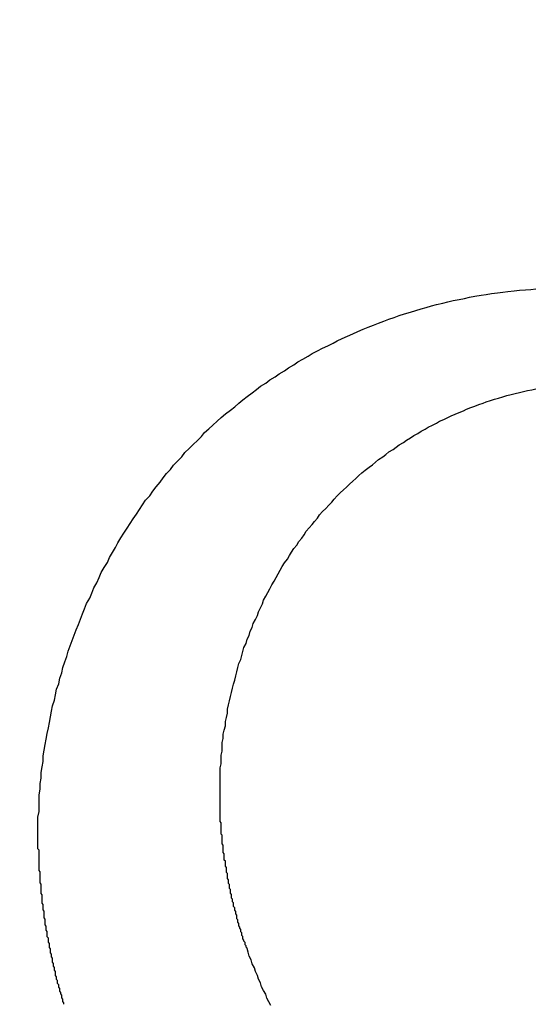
# Model space of a CAD drawing. Header units: millimetres. Extents: x 11979 to 23691, y 12825 to 41978.
# Tile 615 of 656: x 21626.562 to 21627.06, y 40478.984 to 40479.935. Entities that reach past the tile are written whole.
import ezdxf

# ---------------------------------------------------------------- set-up
doc = ezdxf.new("R2010")
doc.units = ezdxf.units.MM
for name, color, linetype in [('- niebieska cienka - izolacja', 120, 'Continuous'), ('-WYMIAR', 8, 'Continuous'), ('PROJEKTOWANE', 5, 'Continuous')]:
    doc.layers.add(name, color=color, linetype=linetype)
doc.styles.get("Standard").update_dxf_attribs({"font": 'arial.ttf'})
doc.dimstyles.new('CZA-KROPKA-50', dxfattribs={"dimtxt": 12, "dimasz": 1, "dimexe": 2, "dimexo": 25, "dimgap": 4, "dimtad": 1, "dimdec": 1, "dimrnd": 0.5, "dimzin": 9, "dimdsep": 46, "dimtxsty": 'Standard', "dimblk": 'CZA-KROPKA', "dimblk1": 'CZA-KROPKA', "dimblk2": 'CZA-KROPKA', "dimsah": 1, "dimcen": -20, "dimse1": 1, "dimse2": 1, "dimclrd": 8, "dimclre": 8, "dimclrt": 9, "dimadec": 0, "dimazin": 0, "dimtfac": 1, "dimtdec": 1, "dimtmove": 1, "dimatfit": 3, "dimldrblk": 'CZA-KROPKA', "dimfxl": 1, "dimtolj": 1, "dimtzin": 9, "dimarcsym": 0})

# ---------------------------------------------------------------- blocks, each defined once
blk = doc.blocks.new('CZA-KROPKA')
at = {"layer": '-WYMIAR', "linetype": 'ByBlock'}
for p, q in [((0, 10), (0, -10)), ((5, 0), (-5, 0))]:
    blk.add_line(p, q, dxfattribs=at)
at = {"layer": '-WYMIAR', "linetype": 'ByBlock', "const_width": 2.5}
blk.add_lwpolyline([(-1.25, 0, 1), (1.25, 0, 1)], format="xyb", close=True, dxfattribs=at)
blk = doc.blocks.new('*D1572')
at = {"layer": '-WYMIAR', "color": 8, "lineweight": -2}
blk.add_line((19929.26778, 40021.6846), (22203.26778, 40021.6846), dxfattribs=at)
at = {"layer": 'Defpoints', "color": 0}
for p in [(19928.26778, 40529.34138), (22204.26778, 40500.34138), (22204.26778, 40021.6846)]:
    blk.add_point(p, dxfattribs=at)
at = {"layer": '-WYMIAR', "color": 8, "lineweight": -2, "rotation": 180}
blk.add_blockref('CZA-KROPKA', (19928.26778, 40021.6846), dxfattribs=at)
at = {"layer": '-WYMIAR', "color": 8, "lineweight": -2}
blk.add_blockref('CZA-KROPKA', (22204.26778, 40021.6846), dxfattribs=at)
at = {"layer": '-WYMIAR', "color": 9, "insert": (21066.26778, 40031.81148), "char_height": 12, "attachment_point": 5}
blk.add_mtext('\\A1;2276', dxfattribs=at)
blk = doc.blocks.new('Pisuar NOVA PRO ze zintegrowanym ceramicznym sitkiem')
for points in [[(0.0242435, -0.2419304, 0), (0.0242435, -0.2418764, 0), (0.0242435, -0.2418224, 0), (0.0242435, -0.2417694, 0), (0.0242535, -0.2417154, 0), (0.0242535, -0.2416614, 0), (0.0242535, -0.2416074, 0), (0.0242535, -0.2415534, 0), (0.0242635, -0.2414994, 0), (0.0242635, -0.2414454, 0), (0.0242735, -0.2413914, 0), (0.0242735, -0.2413374, 0), (0.0242835, -0.2412844, 0), (0.0242935, -0.2412304, 0), (0.0242935, -0.2411764, 0), (0.0243035, -0.2411224, 0), (0.0243135, -0.2410684, 0), (0.0243235, -0.2410144, 0), (0.0243335, -0.2409604, 0), (0.0243435, -0.2409074, 0), (0.0243535, -0.2408534, 0), (0.0243635, -0.2407994, 0), (0.0243735, -0.2407464, 0), (0.0243835, -0.2406934, 0), (0.0244035, -0.2406394, 0), (0.0244135, -0.2405864, 0), (0.0244235, -0.2405334, 0), (0.0244435, -0.2404804, 0), (0.0244535, -0.2404274, 0), (0.0244735, -0.2403744, 0), (0.0244835, -0.2403224, 0), (0.0245035, -0.2402694, 0), (0.0245235, -0.2402174, 0), (0.0245335, -0.2401654, 0), (0.0245535, -0.2401134, 0), (0.0245735, -0.2400614, 0), (0.0245935, -0.2400094, 0), (0.0246135, -0.2399584, 0), (0.0246335, -0.2399064, 0), (0.0246535, -0.2398554, 0), (0.0246735, -0.2398044, 0), (0.0246935, -0.2397544, 0), (0.0247135, -0.2397034, 0), (0.0247435, -0.2396534, 0), (0.0247635, -0.2396034, 0), (0.0247835, -0.2395534, 0), (0.0248135, -0.2395044, 0), (0.0248335, -0.2394544, 0), (0.0248535, -0.2394054, 0), (0.0248835, -0.2393574, 0), (0.0249135, -0.2393084, 0), (0.0249335, -0.2392604, 0), (0.0249635, -0.2392124, 0), (0.0249935, -0.2391644, 0), (0.0250135, -0.2391174, 0), (0.0250435, -0.2390704, 0), (0.0250735, -0.2390234, 0), (0.0251035, -0.2389774, 0), (0.0251335, -0.2389314, 0), (0.0251635, -0.2388854, 0), (0.0251935, -0.2388404, 0), (0.0252235, -0.2387954, 0), (0.0252535, -0.2387514, 0), (0.0252835, -0.2387064, 0), (0.0253235, -0.2386624, 0), (0.0253535, -0.2386194, 0), (0.0253835, -0.2385764, 0), (0.0254235, -0.2385334, 0), (0.0254535, -0.2384914, 0), (0.0254835, -0.2384494, 0), (0.0255235, -0.2384084, 0), (0.0255535, -0.2383674, 0), (0.0255935, -0.2383264, 0), (0.0256335, -0.2382864, 0), (0.0256635, -0.2382464, 0), (0.0257035, -0.2382074, 0), (0.0257435, -0.2381684, 0), (0.0257835, -0.2381294, 0), (0.0258235, -0.2380914, 0), (0.0258535, -0.2380534, 0), (0.0258935, -0.2380164, 0), (0.0259335, -0.2379804, 0), (0.0259735, -0.2379434, 0), (0.0260135, -0.2379074, 0), (0.0260535, -0.2378724, 0), (0.0261035, -0.2378374, 0), (0.0261435, -0.2378034, 0), (0.0261835, -0.2377694, 0), (0.0262235, -0.2377354, 0), (0.0262635, -0.2377024, 0), (0.0263135, -0.2376694, 0), (0.0263535, -0.2376374, 0), (0.0263935, -0.2376054, 0), (0.0264435, -0.2375744, 0), (0.0264835, -0.2375444, 0), (0.0265335, -0.2375134, 0), (0.0265735, -0.2374844, 0), (0.0266235, -0.2374544, 0), (0.0266635, -0.2374264, 0), (0.0267135, -0.2373974, 0), (0.0267535, -0.2373694, 0), (0.0268035, -0.2373424, 0), (0.0268535, -0.2373154, 0), (0.0268935, -0.2372894, 0), (0.0269435, -0.2372634, 0), (0.0269935, -0.2372384, 0), (0.0270435, -0.2372134, 0), (0.0270935, -0.2371894, 0), (0.0271335, -0.2371654, 0), (0.0271835, -0.2371424, 0), (0.0272335, -0.2371194, 0), (0.0272835, -0.2370974, 0), (0.0273335, -0.2370754, 0), (0.0273835, -0.2370544, 0), (0.0274335, -0.2370344, 0), (0.0274835, -0.2370144, 0), (0.0275335, -0.2369944, 0), (0.0275835, -0.2369754, 0), (0.0276335, -0.2369574, 0), (0.0276835, -0.2369394, 0), (0.0277335, -0.2369214, 0), (0.0277835, -0.2369044, 0), (0.0278435, -0.2368884, 0), (0.0278935, -0.2368724, 0), (0.0279435, -0.2368574, 0), (0.0279935, -0.2368424, 0), (0.0280435, -0.2368284, 0), (0.0280935, -0.2368154, 0), (0.0281535, -0.2368014, 0), (0.0282035, -0.2367894, 0), (0.0282535, -0.2367774, 0), (0.0283135, -0.2367654, 0), (0.0283635, -0.2367554, 0), (0.0284135, -0.2367444, 0), (0.0284635, -0.2367354, 0), (0.0285235, -0.2367254, 0), (0.0285735, -0.2367174, 0), (0.0286235, -0.2367094, 0), (0.0286835, -0.2367014, 0), (0.0287335, -0.2366944, 0), (0.0287835, -0.2366884, 0), (0.0288435, -0.2366824, 0), (0.0288935, -0.2366774, 0), (0.0289535, -0.2366724, 0), (0.0290035, -0.2366684, 0), (0.0290535, -0.2366644, 0)], [(0.0260035, -0.2415354, 0), (0.0260035, -0.2414954, 0), (0.0260035, -0.2414554, 0), (0.0260035, -0.2414144, 0), (0.0260035, -0.2413734, 0), (0.0260035, -0.2413334, 0), (0.0260035, -0.2412924, 0), (0.0260135, -0.2412524, 0), (0.0260135, -0.2412114, 0), (0.0260135, -0.2411704, 0), (0.0260235, -0.2411304, 0), (0.0260235, -0.2410894, 0), (0.0260235, -0.2410484, 0), (0.0260335, -0.2410084, 0), (0.0260335, -0.2409674, 0), (0.0260435, -0.2409274, 0), (0.0260535, -0.2408864, 0), (0.0260535, -0.2408464, 0), (0.0260635, -0.2408054, 0), (0.0260735, -0.2407654, 0), (0.0260735, -0.2407244, 0), (0.0260835, -0.2406844, 0), (0.0260935, -0.2406444, 0), (0.0261035, -0.2406044, 0), (0.0261135, -0.2405634, 0), (0.0261235, -0.2405234, 0), (0.0261335, -0.2404834, 0), (0.0261435, -0.2404444, 0), (0.0261535, -0.2404044, 0), (0.0261635, -0.2403644, 0), (0.0261735, -0.2403244, 0), (0.0261835, -0.2402854, 0), (0.0262035, -0.2402464, 0), (0.0262135, -0.2402064, 0), (0.0262235, -0.2401674, 0), (0.0262335, -0.2401284, 0), (0.0262535, -0.2400894, 0), (0.0262635, -0.2400504, 0), (0.0262835, -0.2400124, 0), (0.0262935, -0.2399734, 0), (0.0263135, -0.2399354, 0), (0.0263235, -0.2398974, 0), (0.0263435, -0.2398594, 0), (0.0263635, -0.2398214, 0), (0.0263735, -0.2397834, 0), (0.0263935, -0.2397454, 0), (0.0264135, -0.2397084, 0), (0.0264235, -0.2396714, 0), (0.0264435, -0.2396344, 0), (0.0264635, -0.2395974, 0), (0.0264835, -0.2395614, 0), (0.0265035, -0.2395244, 0), (0.0265235, -0.2394884, 0), (0.0265435, -0.2394524, 0), (0.0265635, -0.2394164, 0), (0.0265835, -0.2393814, 0), (0.0266035, -0.2393454, 0), (0.0266235, -0.2393104, 0), (0.0266535, -0.2392764, 0), (0.0266735, -0.2392414, 0), (0.0266935, -0.2392074, 0), (0.0267135, -0.2391734, 0), (0.0267435, -0.2391394, 0), (0.0267635, -0.2391054, 0), (0.0267935, -0.2390724, 0), (0.0268135, -0.2390394, 0), (0.0268335, -0.2390064, 0), (0.0268635, -0.2389744, 0), (0.0268935, -0.2389414, 0), (0.0269135, -0.2389104, 0), (0.0269435, -0.2388784, 0), (0.0269635, -0.2388474, 0), (0.0269935, -0.2388164, 0), (0.0270235, -0.2387854, 0), (0.0270535, -0.2387544, 0), (0.0270835, -0.2387244, 0), (0.0271035, -0.2386954, 0), (0.0271335, -0.2386654, 0), (0.0271635, -0.2386364, 0), (0.0271935, -0.2386074, 0), (0.0272235, -0.2385794, 0), (0.0272535, -0.2385504, 0), (0.0272835, -0.2385234, 0), (0.0273135, -0.2384954, 0), (0.0273435, -0.2384684, 0), (0.0273735, -0.2384414, 0), (0.0274035, -0.2384154, 0), (0.0274435, -0.2383884, 0), (0.0274735, -0.2383634, 0), (0.0275035, -0.2383374, 0), (0.0275335, -0.2383124, 0), (0.0275735, -0.2382874, 0), (0.0276035, -0.2382634, 0), (0.0276335, -0.2382394, 0), (0.0276735, -0.2382154, 0), (0.0277035, -0.2381924, 0), (0.0277335, -0.2381694, 0), (0.0277735, -0.2381474, 0), (0.0278035, -0.2381254, 0), (0.0278435, -0.2381034, 0), (0.0278735, -0.2380814, 0), (0.0279135, -0.2380614, 0), (0.0279435, -0.2380404, 0), (0.0279835, -0.2380204, 0), (0.0280135, -0.2380004, 0), (0.0280535, -0.2379814, 0), (0.0280935, -0.2379624, 0), (0.0281235, -0.2379434, 0), (0.0281635, -0.2379254, 0), (0.0282035, -0.2379084, 0), (0.0282335, -0.2378904, 0), (0.0282735, -0.2378744, 0), (0.0283135, -0.2378574, 0), (0.0283535, -0.2378414, 0), (0.0283835, -0.2378264, 0), (0.0284235, -0.2378114, 0), (0.0284635, -0.2377964, 0), (0.0285035, -0.2377824, 0), (0.0285435, -0.2377684, 0), (0.0285735, -0.2377554, 0), (0.0286135, -0.2377424, 0), (0.0286535, -0.2377304, 0), (0.0286935, -0.2377184, 0), (0.0287335, -0.2377064, 0), (0.0287735, -0.2376954, 0), (0.0288135, -0.2376854, 0), (0.0288535, -0.2376754, 0), (0.0288935, -0.2376654, 0), (0.0289335, -0.2376564, 0), (0.0289735, -0.2376474, 0), (0.0290135, -0.2376394, 0), (0.0290535, -0.2376314, 0)], [(0.0262635, -0.2430364, 0), (0.0262535, -0.2430254, 0), (0.0262535, -0.2430144, 0), (0.0262435, -0.2430024, 0), (0.0262435, -0.2429914, 0), (0.0262435, -0.2429794, 0), (0.0262335, -0.2429684, 0), (0.0262335, -0.2429574, 0), (0.0262235, -0.2429454, 0), (0.0262235, -0.2429344, 0), (0.0262235, -0.2429224, 0), (0.0262135, -0.2429114, 0), (0.0262135, -0.2429004, 0), (0.0262135, -0.2428884, 0), (0.0262035, -0.2428774, 0), (0.0262035, -0.2428654, 0), (0.0262035, -0.2428544, 0), (0.0261935, -0.2428424, 0), (0.0261935, -0.2428314, 0), (0.0261835, -0.2428194, 0), (0.0261835, -0.2428074, 0), (0.0261835, -0.2427964, 0), (0.0261735, -0.2427844, 0), (0.0261735, -0.2427734, 0), (0.0261735, -0.2427614, 0), (0.0261635, -0.2427504, 0), (0.0261635, -0.2427384, 0), (0.0261635, -0.2427264, 0), (0.0261635, -0.2427154, 0), (0.0261535, -0.2427034, 0), (0.0261535, -0.2426914, 0), (0.0261535, -0.2426804, 0), (0.0261435, -0.2426684, 0), (0.0261435, -0.2426564, 0), (0.0261435, -0.2426454, 0), (0.0261335, -0.2426334, 0), (0.0261335, -0.2426214, 0), (0.0261335, -0.2426104, 0), (0.0261335, -0.2425984, 0), (0.0261235, -0.2425864, 0), (0.0261235, -0.2425754, 0), (0.0261235, -0.2425634, 0), (0.0261135, -0.2425514, 0), (0.0261135, -0.2425394, 0), (0.0261135, -0.2425274, 0), (0.0261135, -0.2425164, 0), (0.0261035, -0.2425044, 0), (0.0261035, -0.2424924, 0), (0.0261035, -0.2424804, 0), (0.0261035, -0.2424694, 0), (0.0260935, -0.2424574, 0), (0.0260935, -0.2424454, 0), (0.0260935, -0.2424334, 0), (0.0260935, -0.2424214, 0), (0.0260835, -0.2424094, 0), (0.0260835, -0.2423984, 0), (0.0260835, -0.2423864, 0), (0.0260835, -0.2423744, 0), (0.0260735, -0.2423624, 0), (0.0260735, -0.2423504, 0), (0.0260735, -0.2423384, 0), (0.0260735, -0.2423264, 0), (0.0260735, -0.2423144, 0), (0.0260635, -0.2423034, 0), (0.0260635, -0.2422914, 0), (0.0260635, -0.2422794, 0), (0.0260635, -0.2422674, 0), (0.0260635, -0.2422554, 0), (0.0260535, -0.2422434, 0), (0.0260535, -0.2422314, 0), (0.0260535, -0.2422194, 0), (0.0260535, -0.2422074, 0), (0.0260535, -0.2421954, 0), (0.0260435, -0.2421834, 0), (0.0260435, -0.2421714, 0), (0.0260435, -0.2421594, 0), (0.0260435, -0.2421474, 0), (0.0260435, -0.2421364, 0), (0.0260435, -0.2421244, 0), (0.0260335, -0.2421124, 0), (0.0260335, -0.2421004, 0), (0.0260335, -0.2420884, 0), (0.0260335, -0.2420764, 0), (0.0260335, -0.2420644, 0), (0.0260335, -0.2420524, 0), (0.0260335, -0.2420404, 0), (0.0260235, -0.2420284, 0), (0.0260235, -0.2420164, 0), (0.0260235, -0.2420044, 0), (0.0260235, -0.2419924, 0), (0.0260235, -0.2419804, 0), (0.0260235, -0.2419684, 0), (0.0260235, -0.2419564, 0), (0.0260235, -0.2419444, 0), (0.0260135, -0.2419324, 0), (0.0260135, -0.2419204, 0), (0.0260135, -0.2419084, 0), (0.0260135, -0.2418964, 0), (0.0260135, -0.2418844, 0), (0.0260135, -0.2418724, 0), (0.0260135, -0.2418604, 0), (0.0260135, -0.2418484, 0), (0.0260135, -0.2418364, 0), (0.0260135, -0.2418244, 0), (0.0260035, -0.2418124, 0), (0.0260035, -0.2418004, 0), (0.0260035, -0.2417884, 0), (0.0260035, -0.2417764, 0), (0.0260035, -0.2417644, 0), (0.0260035, -0.2417524, 0), (0.0260035, -0.2417404, 0), (0.0260035, -0.2417284, 0), (0.0260035, -0.2417164, 0), (0.0260035, -0.2417044, 0), (0.0260035, -0.2416914, 0), (0.0260035, -0.2416794, 0), (0.0260035, -0.2416674, 0), (0.0260035, -0.2416554, 0), (0.0260035, -0.2416434, 0), (0.0260035, -0.2416314, 0), (0.0260035, -0.2416194, 0), (0.0260035, -0.2416074, 0), (0.0260035, -0.2415954, 0), (0.0260035, -0.2415834, 0), (0.0260035, -0.2415714, 0), (0.0260035, -0.2415594, 0), (0.0260035, -0.2415474, 0), (0.0260035, -0.2415354, 0)], [(0.0244935, -0.2435774, 0), (0.0244935, -0.2435644, 0), (0.0244835, -0.2435524, 0), (0.0244835, -0.2435394, 0), (0.0244835, -0.2435274, 0), (0.0244735, -0.2435144, 0), (0.0244735, -0.2435014, 0), (0.0244735, -0.2434894, 0), (0.0244635, -0.2434764, 0), (0.0244635, -0.2434644, 0), (0.0244535, -0.2434514, 0), (0.0244535, -0.2434384, 0), (0.0244535, -0.2434264, 0), (0.0244435, -0.2434134, 0), (0.0244435, -0.2434004, 0), (0.0244435, -0.2433884, 0), (0.0244335, -0.2433754, 0), (0.0244335, -0.2433624, 0), (0.0244335, -0.2433494, 0), (0.0244235, -0.2433374, 0), (0.0244235, -0.2433244, 0), (0.0244235, -0.2433114, 0), (0.0244135, -0.2432984, 0), (0.0244135, -0.2432864, 0), (0.0244135, -0.2432734, 0), (0.0244135, -0.2432604, 0), (0.0244035, -0.2432474, 0), (0.0244035, -0.2432344, 0), (0.0244035, -0.2432224, 0), (0.0243935, -0.2432094, 0), (0.0243935, -0.2431964, 0), (0.0243935, -0.2431834, 0), (0.0243835, -0.2431704, 0), (0.0243835, -0.2431574, 0), (0.0243835, -0.2431454, 0), (0.0243835, -0.2431324, 0), (0.0243735, -0.2431194, 0), (0.0243735, -0.2431064, 0), (0.0243735, -0.2430934, 0), (0.0243635, -0.2430804, 0), (0.0243635, -0.2430674, 0), (0.0243635, -0.2430544, 0), (0.0243635, -0.2430414, 0), (0.0243535, -0.2430284, 0), (0.0243535, -0.2430164, 0), (0.0243535, -0.2430034, 0), (0.0243535, -0.2429904, 0), (0.0243435, -0.2429774, 0), (0.0243435, -0.2429644, 0), (0.0243435, -0.2429514, 0), (0.0243435, -0.2429384, 0), (0.0243335, -0.2429254, 0), (0.0243335, -0.2429124, 0), (0.0243335, -0.2428994, 0), (0.0243335, -0.2428864, 0), (0.0243335, -0.2428734, 0), (0.0243235, -0.2428604, 0), (0.0243235, -0.2428474, 0), (0.0243235, -0.2428344, 0), (0.0243235, -0.2428214, 0), (0.0243135, -0.2428084, 0), (0.0243135, -0.2427954, 0), (0.0243135, -0.2427824, 0), (0.0243135, -0.2427694, 0), (0.0243135, -0.2427564, 0), (0.0243035, -0.2427434, 0), (0.0243035, -0.2427304, 0), (0.0243035, -0.2427174, 0), (0.0243035, -0.2427044, 0), (0.0243035, -0.2426914, 0), (0.0243035, -0.2426774, 0), (0.0242935, -0.2426644, 0), (0.0242935, -0.2426514, 0), (0.0242935, -0.2426384, 0), (0.0242935, -0.2426254, 0), (0.0242935, -0.2426124, 0), (0.0242835, -0.2425994, 0), (0.0242835, -0.2425864, 0), (0.0242835, -0.2425734, 0), (0.0242835, -0.2425604, 0), (0.0242835, -0.2425474, 0), (0.0242835, -0.2425344, 0), (0.0242835, -0.2425204, 0), (0.0242735, -0.2425074, 0), (0.0242735, -0.2424944, 0), (0.0242735, -0.2424814, 0), (0.0242735, -0.2424684, 0), (0.0242735, -0.2424554, 0), (0.0242735, -0.2424424, 0), (0.0242735, -0.2424294, 0), (0.0242735, -0.2424164, 0), (0.0242635, -0.2424024, 0), (0.0242635, -0.2423894, 0), (0.0242635, -0.2423764, 0), (0.0242635, -0.2423634, 0), (0.0242635, -0.2423504, 0), (0.0242635, -0.2423374, 0), (0.0242635, -0.2423244, 0), (0.0242635, -0.2423114, 0), (0.0242635, -0.2422974, 0), (0.0242535, -0.2422844, 0), (0.0242535, -0.2422714, 0), (0.0242535, -0.2422584, 0), (0.0242535, -0.2422454, 0), (0.0242535, -0.2422324, 0), (0.0242535, -0.2422194, 0), (0.0242535, -0.2422054, 0), (0.0242535, -0.2421924, 0), (0.0242535, -0.2421794, 0), (0.0242535, -0.2421664, 0), (0.0242535, -0.2421534, 0), (0.0242535, -0.2421404, 0), (0.0242535, -0.2421274, 0), (0.0242535, -0.2421144, 0), (0.0242535, -0.2421004, 0), (0.0242535, -0.2420874, 0), (0.0242435, -0.2420744, 0), (0.0242435, -0.2420614, 0), (0.0242435, -0.2420484, 0), (0.0242435, -0.2420354, 0), (0.0242435, -0.2420224, 0), (0.0242435, -0.2420084, 0), (0.0242435, -0.2419954, 0), (0.0242435, -0.2419824, 0), (0.0242435, -0.2419694, 0), (0.0242435, -0.2419564, 0), (0.0242435, -0.2419434, 0), (0.0242435, -0.2419304, 0)], [(0.0264935, -0.2435894, 0), (0.0264735, -0.2435534, 0), (0.0264535, -0.2435174, 0), (0.0264435, -0.2434814, 0), (0.0264235, -0.2434444, 0), (0.0264035, -0.2434084, 0), (0.0263935, -0.2433714, 0), (0.0263735, -0.2433354, 0), (0.0263635, -0.2432984, 0), (0.0263435, -0.2432614, 0), (0.0263335, -0.2432244, 0), (0.0263135, -0.2431864, 0), (0.0263035, -0.2431494, 0), (0.0262835, -0.2431124, 0), (0.0262735, -0.2430744, 0), (0.0262635, -0.2430374, 0)]]:
    blk.add_polyline3d(points)

msp = doc.modelspace()

# ---------------------------------------------------------------- hatches: boundary and pattern name
at = {"layer": '- niebieska cienka - izolacja'}
h = msp.add_hatch(dxfattribs=at)
h.set_pattern_fill('ANSI31', color=5, scale=10)
h.set_pattern_definition([(315, (8112.473, 14221.135), (19.7999996, -4e-15), [3.394112, -24.607316]), (315, (8112.473, 14240.935), (19.7999996, -4e-15), [3.394112, -24.607316]), (315, (8126.073, 14214.135), (19.7999996, -4e-15), [3.959798, -24.04163]), (315, (8126.073, 14233.935), (19.7999996, -4e-15), [3.959798, -24.04163]), (0, (8122.273, 14219.935), (0, 19.8), [0.2, -19.6]), (90, (8122.473, 14219.935), (-19.8, 1e-15), [0.2, -19.6]), (0, (8122.473, 14220.135), (0, 19.8), [0.2, -19.6]), (0, (8122.673, 14220.135), (0, 19.8), [0.2, -19.6]), (0, (8122.873, 14220.135), (0, 19.8), [0.2, -19.6]), (0, (8123.073, 14220.135), (0, 19.8), [0.2, -19.6]), (90, (8123.273, 14219.935), (-19.8, 1e-15), [0.2, -19.6]), (0, (8123.273, 14219.935), (0, 19.8), [0.2, -19.6]), (90, (8123.473, 14219.735), (-19.8, 1e-15), [0.2, -19.6]), (0, (8123.473, 14219.735), (0, 19.8), [0.2, -19.6]), (90, (8123.673, 14219.535), (-19.8, 1e-15), [0.2, -19.6]), (90, (8123.673, 14219.335), (-19.8, 1e-15), [0.2, -19.6]), (90, (8123.673, 14219.135), (-19.8, 1e-15), [0.2, -19.6]), (90, (8123.673, 14218.935), (-19.8, 1e-15), [0.2, -19.6]), (0, (8123.473, 14218.935), (0, 19.8), [0.2, -19.6]), (90, (8123.473, 14218.735), (-19.8, 1e-15), [0.2, -19.6]), (0, (8123.273, 14218.735), (0, 19.8), [0.2, -19.6]), (90, (8123.273, 14218.535), (-19.8, 1e-15), [0.2, -19.6]), (0, (8123.073, 14218.535), (0, 19.8), [0.2, -19.6]), (0, (8122.873, 14218.535), (0, 19.8), [0.2, -19.6]), (0, (8122.673, 14218.535), (0, 19.8), [0.2, -19.6]), (0, (8122.473, 14218.535), (0, 19.8), [0.2, -19.6]), (90, (8122.473, 14218.535), (-19.8, 1e-15), [0.2, -19.6]), (0, (8122.273, 14218.735), (0, 19.8), [0.2, -19.6]), (90, (8122.273, 14218.735), (-19.8, 1e-15), [0.2, -19.6]), (0, (8122.073, 14218.935), (0, 19.8), [0.2, -19.6]), (90, (8122.073, 14218.935), (-19.8, 1e-15), [0.2, -19.6]), (90, (8122.073, 14219.135), (-19.8, 1e-15), [0.2, -19.6]), (90, (8122.073, 14219.335), (-19.8, 1e-15), [0.2, -19.6]), (90, (8122.073, 14219.535), (-19.8, 1e-15), [0.2, -19.6]), (0, (8122.073, 14219.735), (0, 19.8), [0.2, -19.6]), (90, (8122.273, 14219.735), (-19.8, 1e-15), [0.2, -19.6]), (90, (8119.273, 14202.735), (-19.8, 1e-15), [0.2, -19.6]), (0, (8119.073, 14202.735), (0, 19.8), [0.2, -19.6]), (90, (8119.073, 14202.535), (-19.8, 1e-15), [0.2, -19.6]), (90, (8119.073, 14202.335), (-19.8, 1e-15), [0.2, -19.6]), (90, (8119.073, 14202.135), (-19.8, 1e-15), [0.2, -19.6]), (90, (8119.073, 14201.935), (-19.8, 1e-15), [0.2, -19.6]), (0, (8119.073, 14201.935), (0, 19.8), [0.2, -19.6]), (90, (8119.273, 14201.735), (-19.8, 1e-15), [0.2, -19.6]), (0, (8119.273, 14201.735), (0, 19.8), [0.2, -19.6]), (90, (8119.473, 14201.535), (-19.8, 1e-15), [0.2, -19.6]), (0, (8119.473, 14201.535), (0, 19.8), [0.2, -19.6]), (90, (8119.673, 14201.335), (-19.8, 1e-15), [0.2, -19.6]), (0, (8119.673, 14201.335), (0, 19.8), [0.2, -19.6]), (0, (8119.873, 14201.335), (0, 19.8), [0.2, -19.6]), (0, (8120.073, 14201.335), (0, 19.8), [0.2, -19.6]), (0, (8120.273, 14201.335), (0, 19.8), [0.2, -19.6]), (90, (8120.473, 14201.335), (-19.8, 1e-15), [0.2, -19.6]), (0, (8120.473, 14201.535), (0, 19.8), [0.2, -19.6]), (90, (8120.673, 14201.535), (-19.8, 1e-15), [0.2, -19.6]), (0, (8120.673, 14201.735), (0, 19.8), [0.2, -19.6]), (90, (8120.873, 14201.735), (-19.8, 1e-15), [0.2, -19.6]), (0, (8120.873, 14201.935), (0, 19.8), [0.2, -19.6]), (90, (8121.073, 14201.935), (-19.8, 1e-15), [0.2, -19.6]), (90, (8121.073, 14202.135), (-19.8, 1e-15), [0.2, -19.6]), (90, (8121.073, 14202.335), (-19.8, 1e-15), [0.2, -19.6]), (90, (8121.073, 14202.535), (-19.8, 1e-15), [0.2, -19.6]), (0, (8120.873, 14202.735), (0, 19.8), [0.2, -19.6]), (90, (8120.873, 14202.735), (-19.8, 1e-15), [0.2, -19.6]), (0, (8120.673, 14202.935), (0, 19.8), [0.2, -19.6]), (90, (8120.673, 14202.935), (-19.8, 1e-15), [0.2, -19.6]), (0, (8120.473, 14203.135), (0, 19.8), [0.2, -19.6]), (90, (8120.473, 14203.135), (-19.8, 1e-15), [0.2, -19.6]), (0, (8120.273, 14203.335), (0, 19.8), [0.2, -19.6]), (0, (8120.073, 14203.335), (0, 19.8), [0.2, -19.6]), (0, (8119.873, 14203.335), (0, 19.8), [0.2, -19.6]), (0, (8119.673, 14203.335), (0, 19.8), [0.2, -19.6]), (90, (8119.673, 14203.135), (-19.8, 1e-15), [0.2, -19.6]), (0, (8119.473, 14203.135), (0, 19.8), [0.2, -19.6]), (90, (8119.473, 14202.935), (-19.8, 1e-15), [0.2, -19.6]), (0, (8119.273, 14202.935), (0, 19.8), [0.2, -19.6]), (90, (8122.273, 14203.335), (-19.8, 1e-15), [0.2, -19.6]), (0, (8122.273, 14203.535), (0, 19.8), [0.2, -19.6]), (90, (8122.473, 14203.535), (-19.8, 1e-15), [0.2, -19.6]), (0, (8122.473, 14203.735), (0, 19.8), [0.2, -19.6]), (0, (8122.673, 14203.735), (0, 19.8), [0.2, -19.6]), (0, (8122.873, 14203.735), (0, 19.8), [0.2, -19.6]), (0, (8123.073, 14203.735), (0, 19.8), [0.2, -19.6]), (0, (8123.273, 14203.735), (0, 19.8), [0.2, -19.6]), (0, (8123.473, 14203.735), (0, 19.8), [0.2, -19.6]), (90, (8123.673, 14203.535), (-19.8, 1e-15), [0.2, -19.6]), (0, (8123.673, 14203.535), (0, 19.8), [0.2, -19.6]), (90, (8123.873, 14203.335), (-19.8, 1e-15), [0.2, -19.6]), (0, (8123.873, 14203.335), (0, 19.8), [0.2, -19.6]), (90, (8124.073, 14203.135), (-19.8, 1e-15), [0.2, -19.6]), (0, (8124.073, 14203.135), (0, 19.8), [0.2, -19.6]), (90, (8124.273, 14202.935), (-19.8, 1e-15), [0.2, -19.6]), (90, (8124.273, 14202.735), (-19.8, 1e-15), [0.2, -19.6]), (90, (8124.273, 14202.535), (-19.8, 1e-15), [0.2, -19.6]), (90, (8124.273, 14202.335), (-19.8, 1e-15), [0.2, -19.6]), (90, (8124.273, 14202.135), (-19.8, 1e-15), [0.2, -19.6]), (90, (8124.273, 14201.935), (-19.8, 1e-15), [0.2, -19.6]), (0, (8124.073, 14201.935), (0, 19.8), [0.2, -19.6]), (90, (8124.073, 14201.735), (-19.8, 1e-15), [0.2, -19.6]), (0, (8123.873, 14201.735), (0, 19.8), [0.2, -19.6]), (90, (8123.873, 14201.535), (-19.8, 1e-15), [0.2, -19.6]), (0, (8123.673, 14201.535), (0, 19.8), [0.2, -19.6]), (90, (8123.673, 14201.335), (-19.8, 1e-15), [0.2, -19.6]), (0, (8123.473, 14201.335), (0, 19.8), [0.2, -19.6]), (0, (8123.273, 14201.335), (0, 19.8), [0.2, -19.6]), (0, (8123.073, 14201.335), (0, 19.8), [0.2, -19.6]), (0, (8122.873, 14201.335), (0, 19.8), [0.2, -19.6]), (0, (8122.673, 14201.335), (0, 19.8), [0.2, -19.6]), (0, (8122.473, 14201.335), (0, 19.8), [0.2, -19.6]), (90, (8122.473, 14201.335), (-19.8, 1e-15), [0.2, -19.6]), (0, (8122.273, 14201.535), (0, 19.8), [0.2, -19.6]), (90, (8122.273, 14201.535), (-19.8, 1e-15), [0.2, -19.6]), (0, (8122.073, 14201.735), (0, 19.8), [0.2, -19.6]), (90, (8122.073, 14201.735), (-19.8, 1e-15), [0.2, -19.6]), (0, (8121.873, 14201.935), (0, 19.8), [0.2, -19.6]), (90, (8121.873, 14201.935), (-19.8, 1e-15), [0.2, -19.6]), (90, (8121.873, 14202.135), (-19.8, 1e-15), [0.2, -19.6]), (90, (8121.873, 14202.335), (-19.8, 1e-15), [0.2, -19.6]), (90, (8121.873, 14202.535), (-19.8, 1e-15), [0.2, -19.6]), (90, (8121.873, 14202.735), (-19.8, 1e-15), [0.2, -19.6]), (90, (8121.873, 14202.935), (-19.8, 1e-15), [0.2, -19.6]), (0, (8121.873, 14203.135), (0, 19.8), [0.2, -19.6]), (90, (8122.073, 14203.135), (-19.8, 1e-15), [0.2, -19.6]), (0, (8122.073, 14203.335), (0, 19.8), [0.2, -19.6]), (0, (8114.073, 14217.935), (0, 19.8), [0.2, -19.6]), (90, (8114.273, 14217.935), (-19.8, 1e-15), [0.2, -19.6]), (0, (8114.273, 14218.135), (0, 19.8), [0.2, -19.6]), (0, (8114.473, 14218.135), (0, 19.8), [0.2, -19.6]), (0, (8114.673, 14218.135), (0, 19.8), [0.2, -19.6]), (0, (8114.873, 14218.135), (0, 19.8), [0.2, -19.6]), (90, (8115.073, 14217.935), (-19.8, 1e-15), [0.2, -19.6]), (0, (8115.073, 14217.935), (0, 19.8), [0.2, -19.6]), (90, (8115.273, 14217.735), (-19.8, 1e-15), [0.2, -19.6]), (0, (8115.273, 14217.735), (0, 19.8), [0.2, -19.6]), (90, (8115.473, 14217.535), (-19.8, 1e-15), [0.2, -19.6]), (90, (8115.473, 14217.335), (-19.8, 1e-15), [0.2, -19.6]), (90, (8115.473, 14217.135), (-19.8, 1e-15), [0.2, -19.6]), (90, (8115.473, 14216.935), (-19.8, 1e-15), [0.2, -19.6]), (0, (8115.273, 14216.935), (0, 19.8), [0.2, -19.6]), (90, (8115.273, 14216.735), (-19.8, 1e-15), [0.2, -19.6]), (0, (8115.073, 14216.735), (0, 19.8), [0.2, -19.6]), (90, (8115.073, 14216.535), (-19.8, 1e-15), [0.2, -19.6]), (0, (8114.873, 14216.535), (0, 19.8), [0.2, -19.6]), (0, (8114.673, 14216.535), (0, 19.8), [0.2, -19.6]), (0, (8114.473, 14216.535), (0, 19.8), [0.2, -19.6]), (0, (8114.273, 14216.535), (0, 19.8), [0.2, -19.6]), (90, (8114.273, 14216.535), (-19.8, 1e-15), [0.2, -19.6]), (0, (8114.073, 14216.735), (0, 19.8), [0.2, -19.6]), (90, (8114.073, 14216.735), (-19.8, 1e-15), [0.2, -19.6]), (0, (8113.873, 14216.935), (0, 19.8), [0.2, -19.6]), (90, (8113.873, 14216.935), (-19.8, 1e-15), [0.2, -19.6]), (90, (8113.873, 14217.135), (-19.8, 1e-15), [0.2, -19.6]), (90, (8113.873, 14217.335), (-19.8, 1e-15), [0.2, -19.6]), (90, (8113.873, 14217.535), (-19.8, 1e-15), [0.2, -19.6]), (0, (8113.873, 14217.735), (0, 19.8), [0.2, -19.6]), (90, (8114.073, 14217.735), (-19.8, 1e-15), [0.2, -19.6]), (90, (8111.073, 14216.735), (-19.8, 1e-15), [0.2, -19.6]), (0, (8111.073, 14216.935), (0, 19.8), [0.2, -19.6]), (90, (8111.273, 14216.935), (-19.8, 1e-15), [0.2, -19.6]), (0, (8111.273, 14217.135), (0, 19.8), [0.2, -19.6]), (0, (8111.473, 14217.135), (0, 19.8), [0.2, -19.6]), (0, (8111.673, 14217.135), (0, 19.8), [0.2, -19.6]), (0, (8111.873, 14217.135), (0, 19.8), [0.2, -19.6]), (0, (8112.073, 14217.135), (0, 19.8), [0.2, -19.6]), (0, (8112.273, 14217.135), (0, 19.8), [0.2, -19.6]), (90, (8112.473, 14216.935), (-19.8, 1e-15), [0.2, -19.6]), (0, (8112.473, 14216.935), (0, 19.8), [0.2, -19.6]), (90, (8112.673, 14216.735), (-19.8, 1e-15), [0.2, -19.6]), (0, (8112.673, 14216.735), (0, 19.8), [0.2, -19.6]), (90, (8112.873, 14216.535), (-19.8, 1e-15), [0.2, -19.6]), (0, (8112.873, 14216.535), (0, 19.8), [0.2, -19.6]), (90, (8113.073, 14216.335), (-19.8, 1e-15), [0.2, -19.6]), (90, (8113.073, 14216.135), (-19.8, 1e-15), [0.2, -19.6]), (90, (8113.073, 14215.935), (-19.8, 1e-15), [0.2, -19.6]), (90, (8113.073, 14215.735), (-19.8, 1e-15), [0.2, -19.6]), (90, (8113.073, 14215.535), (-19.8, 1e-15), [0.2, -19.6]), (90, (8113.073, 14215.335), (-19.8, 1e-15), [0.2, -19.6]), (0, (8112.873, 14215.335), (0, 19.8), [0.2, -19.6]), (90, (8112.873, 14215.135), (-19.8, 1e-15), [0.2, -19.6]), (0, (8112.673, 14215.135), (0, 19.8), [0.2, -19.6]), (90, (8112.673, 14214.935), (-19.8, 1e-15), [0.2, -19.6]), (0, (8112.473, 14214.935), (0, 19.8), [0.2, -19.6]), (90, (8112.473, 14214.735), (-19.8, 1e-15), [0.2, -19.6]), (0, (8112.273, 14214.735), (0, 19.8), [0.2, -19.6]), (0, (8112.073, 14214.735), (0, 19.8), [0.2, -19.6]), (0, (8111.873, 14214.735), (0, 19.8), [0.2, -19.6]), (0, (8111.673, 14214.735), (0, 19.8), [0.2, -19.6]), (0, (8111.473, 14214.735), (0, 19.8), [0.2, -19.6]), (0, (8111.273, 14214.735), (0, 19.8), [0.2, -19.6]), (90, (8111.273, 14214.735), (-19.8, 1e-15), [0.2, -19.6]), (0, (8111.073, 14214.935), (0, 19.8), [0.2, -19.6]), (90, (8111.073, 14214.935), (-19.8, 1e-15), [0.2, -19.6]), (0, (8110.873, 14215.135), (0, 19.8), [0.2, -19.6]), (90, (8110.873, 14215.135), (-19.8, 1e-15), [0.2, -19.6]), (0, (8110.673, 14215.335), (0, 19.8), [0.2, -19.6]), (90, (8110.673, 14215.335), (-19.8, 1e-15), [0.2, -19.6]), (90, (8110.673, 14215.535), (-19.8, 1e-15), [0.2, -19.6]), (90, (8110.673, 14215.735), (-19.8, 1e-15), [0.2, -19.6]), (90, (8110.673, 14215.935), (-19.8, 1e-15), [0.2, -19.6]), (90, (8110.673, 14216.135), (-19.8, 1e-15), [0.2, -19.6]), (90, (8110.673, 14216.335), (-19.8, 1e-15), [0.2, -19.6]), (0, (8110.673, 14216.535), (0, 19.8), [0.2, -19.6]), (90, (8110.873, 14216.535), (-19.8, 1e-15), [0.2, -19.6]), (0, (8110.873, 14216.735), (0, 19.8), [0.2, -19.6]), (90, (8113.273, 14214.335), (-19.8, 1e-15), [0.2, -19.6]), (0, (8113.073, 14214.335), (0, 19.8), [0.2, -19.6]), (90, (8113.073, 14214.135), (-19.8, 1e-15), [0.2, -19.6]), (90, (8113.073, 14213.935), (-19.8, 1e-15), [0.2, -19.6]), (90, (8113.073, 14213.735), (-19.8, 1e-15), [0.2, -19.6]), (90, (8113.073, 14213.535), (-19.8, 1e-15), [0.2, -19.6]), (0, (8113.073, 14213.535), (0, 19.8), [0.2, -19.6]), (90, (8113.273, 14213.335), (-19.8, 1e-15), [0.2, -19.6]), (0, (8113.273, 14213.335), (0, 19.8), [0.2, -19.6]), (90, (8113.473, 14213.135), (-19.8, 1e-15), [0.2, -19.6]), (0, (8113.473, 14213.135), (0, 19.8), [0.2, -19.6]), (90, (8113.673, 14212.935), (-19.8, 1e-15), [0.2, -19.6]), (0, (8113.673, 14212.935), (0, 19.8), [0.2, -19.6]), (0, (8113.873, 14212.935), (0, 19.8), [0.2, -19.6]), (0, (8114.073, 14212.935), (0, 19.8), [0.2, -19.6]), (0, (8114.273, 14212.935), (0, 19.8), [0.2, -19.6]), (90, (8114.473, 14212.935), (-19.8, 1e-15), [0.2, -19.6]), (0, (8114.473, 14213.135), (0, 19.8), [0.2, -19.6]), (90, (8114.673, 14213.135), (-19.8, 1e-15), [0.2, -19.6]), (0, (8114.673, 14213.335), (0, 19.8), [0.2, -19.6]), (90, (8114.873, 14213.335), (-19.8, 1e-15), [0.2, -19.6]), (0, (8114.873, 14213.535), (0, 19.8), [0.2, -19.6]), (90, (8115.073, 14213.535), (-19.8, 1e-15), [0.2, -19.6]), (90, (8115.073, 14213.735), (-19.8, 1e-15), [0.2, -19.6]), (90, (8115.073, 14213.935), (-19.8, 1e-15), [0.2, -19.6]), (90, (8115.073, 14214.135), (-19.8, 1e-15), [0.2, -19.6]), (0, (8114.873, 14214.335), (0, 19.8), [0.2, -19.6]), (90, (8114.873, 14214.335), (-19.8, 1e-15), [0.2, -19.6]), (0, (8114.673, 14214.535), (0, 19.8), [0.2, -19.6]), (90, (8114.673, 14214.535), (-19.8, 1e-15), [0.2, -19.6]), (0, (8114.473, 14214.735), (0, 19.8), [0.2, -19.6]), (90, (8114.473, 14214.735), (-19.8, 1e-15), [0.2, -19.6]), (0, (8114.273, 14214.935), (0, 19.8), [0.2, -19.6]), (0, (8114.073, 14214.935), (0, 19.8), [0.2, -19.6]), (0, (8113.873, 14214.935), (0, 19.8), [0.2, -19.6]), (0, (8113.673, 14214.935), (0, 19.8), [0.2, -19.6]), (90, (8113.673, 14214.735), (-19.8, 1e-15), [0.2, -19.6]), (0, (8113.473, 14214.735), (0, 19.8), [0.2, -19.6]), (90, (8113.473, 14214.535), (-19.8, 1e-15), [0.2, -19.6]), (0, (8113.273, 14214.535), (0, 19.8), [0.2, -19.6]), (315, (8123.673, 14206.535), (19.7999996, -4e-15), [4.24264, -23.758788]), (315, (8123.673, 14226.335), (19.7999996, -4e-15), [4.24264, -23.758788]), (315, (8119.673, 14204.135), (19.7999996, -4e-15), [3.959798, -24.04163]), (315, (8119.673, 14223.935), (19.7999996, -4e-15), [3.959798, -24.04163]), (315, (8116.073, 14210.935), (19.7999996, -4e-15), [4.24264, -23.758788]), (315, (8116.073, 14230.735), (19.7999996, -4e-15), [4.24264, -23.758788]), (315, (8113.473, 14216.735), (19.7999996, -4e-15), [3.676956, -24.324474]), (315, (8113.473, 14236.535), (19.7999996, -4e-15), [3.676956, -24.324474]), (315, (8120.273, 14212.535), (19.7999996, -4e-15), [4.24264, -23.758788]), (315, (8120.273, 14232.335), (19.7999996, -4e-15), [4.24264, -23.758788]), (315, (8118.273, 14218.335), (19.7999996, -4e-15), [3.676956, -24.324474]), (315, (8118.273, 14238.135), (19.7999996, -4e-15), [3.676956, -24.324474]), (315, (8116.473, 14203.935), (19.7999996, -4e-15), [3.676956, -24.324474]), (315, (8116.473, 14223.735), (19.7999996, -4e-15), [3.676956, -24.324474]), (315, (8109.073, 14206.935), (19.7999996, -4e-15), [3.676956, -24.324474]), (315, (8109.073, 14226.735), (19.7999996, -4e-15), [3.676956, -24.324474])])
h.paths.add_polyline_path([(21952.26778, 40503.34138), (21958.26778, 40503.34138), (21958.26778, 40413.34138), (21972.26778, 40413.34138), (21972.26778, 40407.34138), (21932.26778, 40407.34138), (21932.26778, 40413.34138), (21952.26778, 40413.34138)])
h.paths.add_polyline_path([(21840.26778, 40346.34138), (21852.26778, 40346.34138), (21852.26778, 40503.34138), (21840.26778, 40503.34138)])
h.paths.add_polyline_path([(21673.26778, 40403.34138), (21670.63461, 40403.34138), (21670.63461, 40391.34138), (21690.63461, 40391.34138), (21690.63461, 40403.34138), (21685.26778, 40403.34138), (21685.26778, 40457.39136, 0.043228), (21673.26778, 40455.83226)])
h.paths.add_polyline_path([(21782.26778, 40391.34138), (21782.26778, 40400.34138), (21797.24268, 40400.34138), (21797.24268, 40403.34138), (21840.26778, 40403.34138), (21840.26778, 40391.34138)])
h.paths.add_polyline_path([(21673.26778, 40455.83226, -0.043228), (21685.26778, 40457.39136), (21685.26778, 40503.34138), (21673.26778, 40503.34138)])
h.paths.add_polyline_path([(21571.26778, 40391.34138), (21580.63461, 40391.34138), (21580.63461, 40403.34138), (21571.26778, 40403.34138)])
h.paths.add_polyline_path([(21782.26778, 40400.34138), (21797.24268, 40400.34138), (21797.24268, 40403.34138), (21782.26778, 40403.34138)])
h.paths.add_polyline_path([(21978.26778, 40407.34138), (21978.26778, 40413.34138), (21972.26778, 40413.34138), (21972.26778, 40407.34138)])
h.paths.add_polyline_path([(21819.20639, 40363.4703), (21837.28006, 40363.4703), (21837.28006, 40396.21246), (21819.20639, 40396.21246)], flags=24)

# ---------------------------------------------------------------- block references
at = {"layer": 'PROJEKTOWANE', "xscale": 100, "yscale": 100, "zscale": 100, "rotation": 359.9999999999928}
msp.add_blockref('Pisuar NOVA PRO ze zintegrowanym ceramicznym sitkiem', (21624.15491, 40503.34138), dxfattribs=at)

# ---------------------------------------------------------------- dimensions: what is measured, and where the dimension line sits
at = {"layer": '-WYMIAR'}
dim = msp.add_linear_dim(base=(22204.26778, 40021.6846), p1=(19928.26778, 40529.34138), p2=(22204.26778, 40500.34138), dimstyle='CZA-KROPKA-50', override={"dimfxl": 0, "dimfxlon": 1}, dxfattribs=at)
dim.commit()
dim.dimension.update_dxf_attribs({"geometry": '*D1572', "text_midpoint": (21066.26778, 40031.81148)})

doc.saveas('drawing.dxf')
